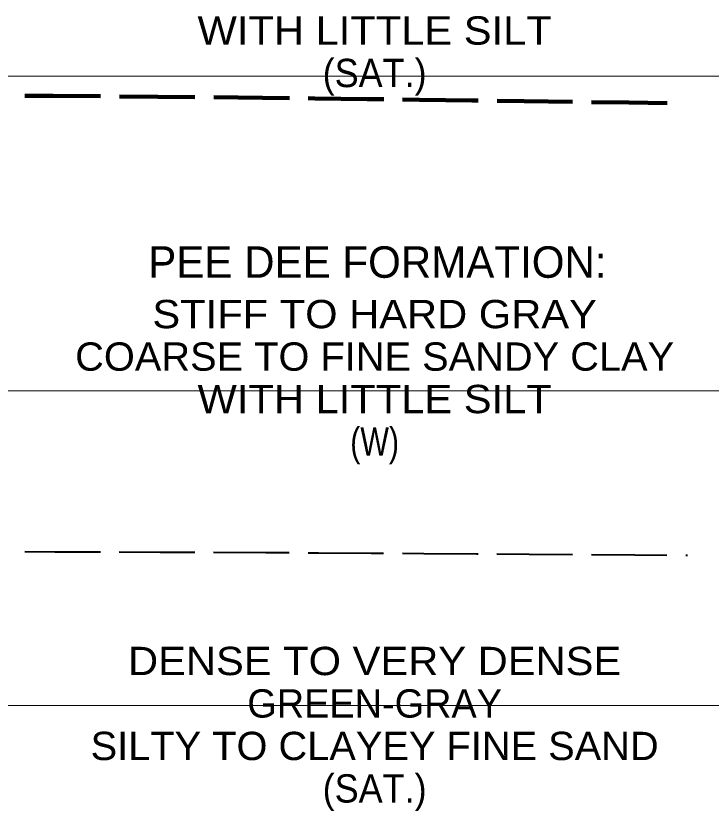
# Model space of a CAD drawing. Extents: x -582 to 653, y -817 to -3.
# Drawn here: x 592.64 to 614.72, y -258.82 to -233.55 of the extents above; entities that cross this region are included whole.
import ezdxf
from ezdxf.enums import TextEntityAlignment as Align

# ---------------------------------------------------------------- set-up
doc = ezdxf.new("R2010")
doc.units = 0
doc.header["$LTSCALE"] = 0.4
doc.linetypes.add('LONG_DASHED', pattern=[7.5, 6, -1.5])
doc.layers.add('26', color=7, linetype='LONG_DASHED', lineweight=40)
doc.layers.add('7', color=7, linetype='Continuous', lineweight=13)
doc.layers.add('29', color=7, linetype='Continuous')

msp = doc.modelspace()

# ---------------------------------------------------------------- linework, layer by layer
at = {"layer": '26', "lineweight": 100}
msp.add_spline([(571.9237, -236.1853), (580.9063, -236.0729), (584.6737, -236.0729), (587.1737, -236.0729), (613.7676, -236.3326)], degree=3, dxfattribs=at)
at = {"layer": '26'}
msp.add_spline([(571.9237, -250.8935), (580.9063, -250.5729), (584.6737, -250.5729), (587.1737, -250.5729), (613.9683, -250.6915)], degree=3, dxfattribs=at)
at = {"layer": '7'}
for p, q in [((587.1737, -235.4729), (635.9531, -235.4729)), ((587.1737, -245.4729), (635.9531, -245.4729)), ((587.1737, -255.4729), (635.9531, -255.4729))]:
    msp.add_line(p, q, dxfattribs=at)

# ---------------------------------------------------------------- texts
at = {"layer": '29'}
for s, width, p in [('WITH LITTLE SILT', 1.1, (604.0323, -234.4671)), ('(SAT.)', 0.95, (604.0324, -235.8171)), ('STIFF TO HARD GRAY', 1.1, (604.0323, -243.4793)), ('COARSE TO FINE SANDY CLAY', 1.05, (604.0324, -244.8293)), ('WITH LITTLE SILT', 1.1, (604.0323, -246.1793)), ('(W)', 0.8, (604.0323, -247.5293)), ('DENSE TO VERY DENSE', 1.1, (604.0323, -254.5039)), ('SILTY TO CLAYEY FINE SAND', 1.05, (604.0323, -257.2039)), ('(SAT.)', 0.95, (604.0324, -258.5539))]:
    msp.add_text(s, height=0.9, dxfattribs=dict(at, width=width)).set_placement(p, align=Align.CENTER)
for s, height, p in [('PEE DEE FORMATION:', 1, (604.1203, -241.8761)), ('GREEN-GRAY', 0.9, (604.0324, -255.8539))]:
    msp.add_text(s, height=height, dxfattribs=at).set_placement(p, align=Align.CENTER)

doc.saveas('drawing.dxf')
